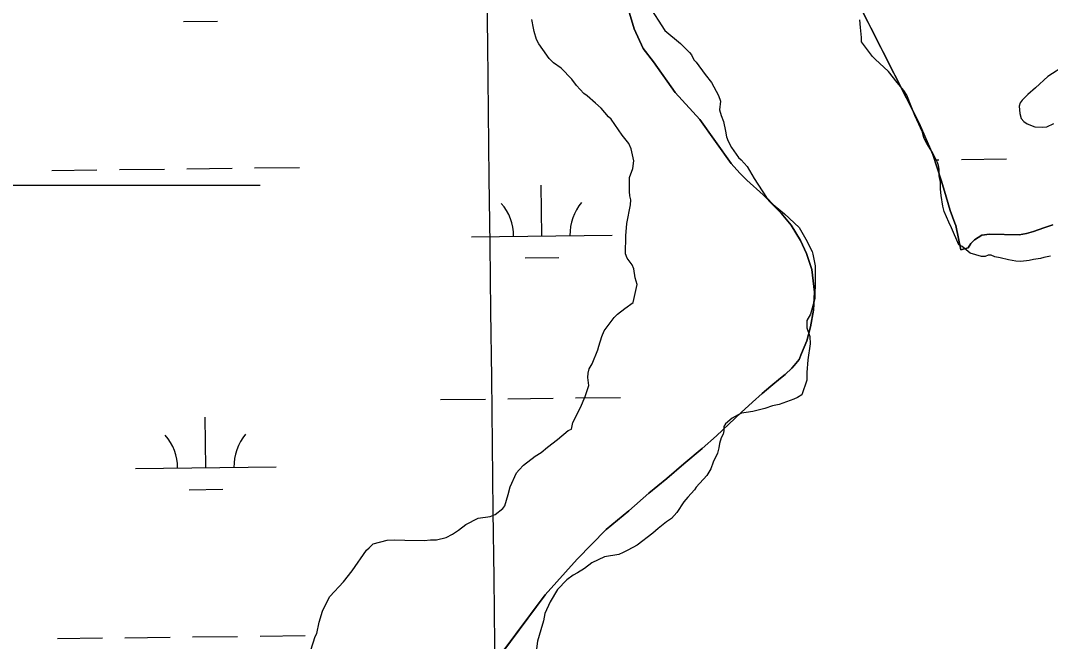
# Model space of a CAD drawing. Extents: x 3694830 to 3732949, y 415201 to 440970.
# Drawn here: x 3703884 to 3704615, y 431617 to 432058 of the extents above; entities that cross this region are included whole.
import ezdxf

# ---------------------------------------------------------------- set-up
doc = ezdxf.new("R2010")
doc.units = 0
for name, color, linetype in [('V-GRID-MAJR', 7, 'Continuous'), ('V-SITE-VEGE', 7, 'Continuous'), ('V-TOPO-SHOR', 7, 'Continuous'), ('V-WETL-SWMP', 7, 'Continuous')]:
    doc.layers.add(name, color=color, linetype=linetype)

msp = doc.modelspace()

# ---------------------------------------------------------------- linework, layer by layer
at = {"layer": 'V-GRID-MAJR'}
msp.add_spline([(3704347.28, 420679.41), (3704276.78, 426737.89), (3704206.26, 432798.3), (3704135.74, 438858.72), (3704135.72, 438860.65)], degree=3, dxfattribs=at)
at = {"layer": 'V-SITE-VEGE'}
for points in [[(3704329.33, 432068.79), (3704341.08, 432050.83), (3704352.19, 432041.66), (3704358.59, 432035.21), (3704359.93, 432033.51), (3704361.61, 432030.12), (3704363.29, 432028.43), (3704369.67, 432019.61), (3704374.04, 432013.85), (3704379.07, 432004.7), (3704380.41, 432000.65), (3704379.7, 431994.56), (3704381.04, 431990.5), (3704382.71, 431986.1), (3704384.03, 431979.34), (3704384.69, 431975.28), (3704386.03, 431972.23), (3704388.38, 431967.83), (3704393.41, 431960.71)], [(3704130.99, 431683.36), (3704134.04, 431686.05), (3704143.86, 431688.71), (3704149.27, 431689.02), (3704156.36, 431688.66), (3704170.21, 431688.59), (3704174.61, 431688.92), (3704179, 431688.9), (3704185.77, 431690.56), (3704190.18, 431692.9), (3704194.58, 431695.93), (3704199.67, 431699.96), (3704208.47, 431704.32), (3704216.93, 431705.63), (3704220.65, 431706.97), (3704226.08, 431711.34), (3704227.44, 431713.02), (3704229.83, 431721.12), (3704231.21, 431726.52), (3704235.65, 431736.64), (3704237.68, 431738.66), (3704240.74, 431742.03), (3704248.88, 431748.41), (3704253.28, 431751.1), (3704257.69, 431754.8), (3704264.81, 431760.18), (3704272.27, 431766.57), (3704274.64, 431767.57), (3704275.68, 431772.29), (3704281.13, 431783.09), (3704284.54, 431790.85), (3704286.94, 431798.61), (3704286.29, 431804.35), (3704286.64, 431807.4), (3704287.33, 431810.43), (3704289.37, 431814.14), (3704293.47, 431823.93), (3704294.16, 431826.63), (3704296.22, 431833.38), (3704297.92, 431837.42), (3704305.06, 431846.86), (3704307.44, 431849.21), (3704312.52, 431853.25), (3704318.62, 431857.61), (3704321.38, 431870.44), (3704320.05, 431875.18), (3704319.07, 431881.61), (3704317.72, 431884.31), (3704314.37, 431889.06), (3704313.03, 431892.11), (3704313.42, 431904.95), (3704314.13, 431913.73), (3704316.56, 431926.9), (3704316.91, 431930.62), (3704316.24, 431933.33), (3704315.92, 431936.37), (3704315.96, 431946.51), (3704318.36, 431952.92), (3704319.06, 431958.32), (3704317.06, 431966.78), (3704315.39, 431970.51), (3704310.68, 431976.61), (3704302.96, 431987.79), (3704300.94, 431989.49), (3704295.89, 431995.6), (3704291.85, 431999.33), (3704285.79, 432004.43), (3704283.44, 432006.13), (3704278.39, 432011.89), (3704275.03, 432016.3), (3704267.29, 432024.11), (3704261.9, 432027.85), (3704258.87, 432030.9), (3704254.5, 432037.34), (3704251.48, 432041.41), (3704249.8, 432044.46), (3704248.14, 432050.21), (3704247.81, 432052.58), (3704246.48, 432058.67)], [(3704549.62, 431898.54), (3704544.6, 431910.72), (3704542.59, 431914.79), (3704539.25, 431922.23), (3704538.25, 431925.96), (3704537.27, 431933.73), (3704536.61, 431938.13), (3704536.63, 431943.2), (3704535.64, 431947.6), (3704535.66, 431952.33), (3704535.33, 431955.03), (3704534.67, 431957.07), (3704530.98, 431964.17), (3704526.95, 431970.61), (3704524.94, 431974.68), (3704523.94, 431978.74), (3704518.59, 431990.59), (3704516.24, 431996.01), (3704512.9, 432004.81), (3704510.55, 432008.2), (3704505.84, 432013.96), (3704499.79, 432021.76), (3704490.37, 432030.59), (3704488.35, 432032.29), (3704480.62, 432042.8), (3704480.63, 432045.84), (3704479.99, 432052.94), (3704479.33, 432058.35)], [(3704625.53, 432026.29), (3704612.99, 432018.24), (3704604.17, 432010.16), (3704598.74, 432005.46), (3704594.67, 432001.42), (3704593.31, 431999.4), (3704592.63, 431997.03), (3704592.94, 431991.96), (3704593.94, 431988.24), (3704595.96, 431986.2), (3704598.32, 431984.5), (3704603.71, 431982.46), (3704608.78, 431982.09), (3704612.16, 431982.42), (3704617.24, 431984.76)], [(3704393.41, 431960.71), (3704395.1, 431959.01), (3704399.47, 431954.26), (3704404.5, 431945.79), (3704413.23, 431932.23), (3704417.94, 431927.15), (3704426.02, 431920.69), (3704436.46, 431910.85), (3704441.16, 431902.71), (3704445.51, 431893.91), (3704446.18, 431891.88), (3704447.83, 431883.76), (3704447.79, 431873.96), (3704447.4, 431860.44), (3704444.31, 431849.31), (3704441.92, 431844.92), (3704441.9, 431839.51), (3704443.9, 431833.42), (3704444.22, 431828.35), (3704442.48, 431816.87), (3704441.76, 431807.75), (3704441.74, 431802.34), (3704438.32, 431791.88), (3704435.27, 431790.2), (3704432.56, 431788.86), (3704422.07, 431785.19), (3704417.33, 431784.2), (3704411.92, 431782.19), (3704403.46, 431780.2), (3704398.73, 431779.54), (3704395.34, 431778.88), (3704392.97, 431777.88), (3704388.91, 431775.53), (3704384.16, 431771.49), (3704382.8, 431769.47), (3704382.79, 431766.43), (3704382.44, 431764.07), (3704381.07, 431761.37), (3704379.7, 431757.32), (3704379.35, 431754.28), (3704378.32, 431750.57), (3704375.25, 431744.16), (3704373.54, 431739.43), (3704370.82, 431734.71), (3704363.35, 431726.3), (3704361.99, 431724.61), (3704357.24, 431719.23), (3704354.52, 431715.86), (3704349.42, 431708.45), (3704345.68, 431704.07), (3704342.29, 431701.72), (3704336.19, 431697.01), (3704332.46, 431693.65), (3704321.27, 431685.25), (3704314.83, 431681.55), (3704311.45, 431679.88), (3704308.4, 431678.54), (3704298.25, 431676.9), (3704289.11, 431672.54), (3704284.02, 431668.51), (3704278.94, 431665.49), (3704275.89, 431663.81), (3704271.48, 431660.45), (3704264.69, 431653.72), (3704259.59, 431644.96), (3704255.83, 431636.52), (3704254.8, 431631.46), (3704253.08, 431625.04), (3704251.71, 431620.99), (3704250.68, 431616.95), (3704249.98, 431611.54)], [(3704614.81, 431890.48), (3704610.08, 431889.49), (3704607.71, 431888.82), (3704602.64, 431888.17), (3704599.59, 431887.5), (3704593.84, 431886.85), (3704590.13, 431886.87), (3704585.06, 431887.91), (3704578.98, 431889.28), (3704575.27, 431889.97), (3704572.57, 431891.34), (3704570.54, 431891.35), (3704568.51, 431890.34), (3704565.81, 431890.35), (3704557.71, 431892.76), (3704551.98, 431897.51), (3704549.62, 431898.54)], [(3704089.79, 431610.54), (3704092.87, 431620.32), (3704093.89, 431622.35), (3704095.62, 431630.45), (3704098.02, 431638.21), (3704100.41, 431643.27), (3704103.13, 431648.67), (3704112.98, 431659.1), (3704119.09, 431666.85), (3704129.29, 431681.67), (3704130.99, 431683.36)]]:
    msp.add_lwpolyline(points, dxfattribs=at)
at = {"layer": 'V-TOPO-SHOR'}
for p, q in [((3704521.57, 431985.01), (3704470.06, 432087.09)), ((3704315.87, 432063.14), (3704319.28, 432051.94)), ((3704319.28, 432051.94), (3704325.73, 432038.08)), ((3704325.73, 432038.08), (3704333.01, 432028.7)), ((3704333.01, 432028.7), (3704348.38, 432006.87)), ((3704348.38, 432006.87), (3704365.79, 431987.68)), ((3704365.79, 431987.68), (3704388.03, 431956.26)), ((3704531.34, 431962.82), (3704521.57, 431985.01)), ((3704388.03, 431956.26), (3704394.3, 431949.52)), ((3704537.5, 431943.87), (3704531.34, 431962.82)), ((3704394.3, 431949.52), (3704399.16, 431944.62)), ((3704399.16, 431944.62), (3704410.71, 431933.99)), ((3704540.67, 431932.78), (3704537.5, 431943.87)), ((3704410.71, 431933.99), (3704418.21, 431926.64)), ((3704543.65, 431922.91), (3704540.67, 431932.78)), ((3704418.21, 431926.64), (3704423.47, 431921.13)), ((3704423.47, 431921.13), (3704430.76, 431912.55)), ((3704546.83, 431914.03), (3704543.65, 431922.91)), ((3704430.76, 431912.55), (3704437.42, 431901.75)), ((3704547.63, 431912.37), (3704546.83, 431914.03)), ((3704551.16, 431895.08), (3704547.63, 431912.37)), ((3704616.33, 431912.7), (3704610.08, 431910.72)), ((3704566.08, 431905.33), (3704560.85, 431902.14)), ((3704571.5, 431906.11), (3704566.08, 431905.33)), ((3704592.54, 431905.76), (3704571.5, 431906.11)), ((3704597.78, 431906.74), (3704592.54, 431905.76)), ((3704602.62, 431908.13), (3704597.78, 431906.74)), ((3704610.08, 431910.72), (3704602.62, 431908.13)), ((3704437.42, 431901.75), (3704441.65, 431892.37)), ((3704558.23, 431899.55), (3704556.41, 431896.35)), ((3704560.85, 431902.14), (3704558.23, 431899.55)), ((3704441.65, 431892.37), (3704445.27, 431880.97)), ((3704556.41, 431896.35), (3704551.16, 431895.08)), ((3704445.27, 431880.97), (3704447.23, 431864.89)), ((3704447.23, 431864.89), (3704446.57, 431852.08)), ((3704446.57, 431852.08), (3704444.49, 431840.29)), ((3704444.49, 431840.29), (3704441.8, 431830.34)), ((3704441.8, 431830.34), (3704438.1, 431821.4)), ((3704436.25, 431817.14), (3704432.76, 431812.88)), ((3704438.1, 431821.4), (3704436.25, 431817.14)), ((3704431.15, 431810.89), (3704426.54, 431806.51)), ((3704432.76, 431812.88), (3704431.15, 431810.89)), ((3704423.13, 431803.73), (3704416.31, 431798.16)), ((3704426.54, 431806.51), (3704423.13, 431803.73)), ((3704416.31, 431798.16), (3704410.1, 431792.99)), ((3704410.1, 431792.99), (3704403.28, 431786.83)), ((3704403.28, 431786.83), (3704395.25, 431779.47)), ((3704395.25, 431779.47), (3704377.6, 431762.96)), ((3704377.6, 431762.96), (3704367.57, 431753.81)), ((3704367.57, 431753.81), (3704354.54, 431743.08)), ((3704354.54, 431743.08), (3704342.31, 431732.54)), ((3704342.31, 431732.54), (3704329.68, 431722.01)), ((3704329.68, 431722.01), (3704315.44, 431709.68)), ((3704315.44, 431709.68), (3704299.4, 431696.36)), ((3704299.4, 431696.36), (3704278.73, 431675.27)), ((3704278.73, 431675.27), (3704256.05, 431649.8)), ((3704256.05, 431649.8), (3704182.51, 431551.21))]:
    msp.add_line(p, q, dxfattribs=at)
for points in [[(3703810.67, 431941.09), (3703941.6, 431941.09), (3704053.83, 431941.09)], [(3704547.63, 431912.37), (3704551.16, 431895.08)], [(3704571.5, 431906.11), (3704566.08, 431905.33), (3704560.85, 431902.14), (3704558.23, 431899.55), (3704556.41, 431896.35), (3704551.16, 431895.08)]]:
    msp.add_lwpolyline(points, dxfattribs=at)
at = {"layer": 'V-WETL-SWMP'}
for p, q in [((3703999.35, 432057.26), (3704023.35, 432057.55)), ((3704532.59, 431958.97), (3704535.62, 431959.01)), ((3704551.62, 431959.2), (3704583.62, 431959.58)), ((3703905.76, 431951.5), (3703937.76, 431951.88)), ((3703953.76, 431952.07), (3703985.75, 431952.45)), ((3704001.75, 431952.64), (3704033.75, 431953.02)), ((3704049.75, 431953.21), (3704081.75, 431953.59)), ((3704253.66, 431904.9), (3704253.23, 431940.9)), ((3704203.66, 431904.3), (3704303.65, 431905.5)), ((3704241.84, 431889.33), (3704265.84, 431889.61)), ((3704181.63, 431788.6), (3704213.63, 431788.98)), ((3704229.63, 431789.17), (3704261.62, 431789.55)), ((3704277.62, 431789.75), (3704309.62, 431790.13)), ((3704015.13, 431740.18), (3704014.7, 431776.18)), ((3703965.13, 431739.58), (3704065.13, 431740.78)), ((3704003.32, 431724.61), (3704027.31, 431724.89)), ((3703957.72, 431619.42), (3703989.72, 431619.8)), ((3704005.72, 431619.99), (3704037.72, 431620.37)), ((3704053.72, 431620.56), (3704085.71, 431620.94)), ((3703909.73, 431618.84), (3703941.72, 431619.23))]:
    msp.add_line(p, q, dxfattribs=at)
for points in [[(3704470.06, 432087.09), (3704521.57, 431985.01), (3704531.34, 431962.82), (3704537.5, 431943.87), (3704540.67, 431932.78), (3704543.65, 431922.91), (3704546.83, 431914.03), (3704547.63, 431912.37), (3704551.16, 431895.08), (3704556.41, 431896.35), (3704558.23, 431899.55), (3704560.85, 431902.14), (3704566.08, 431905.33), (3704571.5, 431906.11), (3704592.54, 431905.76), (3704597.78, 431906.74), (3704602.62, 431908.13), (3704610.08, 431910.72), (3704616.33, 431912.7)], [(3704182.51, 431551.21), (3704256.05, 431649.8), (3704278.73, 431675.27), (3704299.4, 431696.36), (3704315.44, 431709.68), (3704329.68, 431722.01), (3704342.31, 431732.54), (3704354.54, 431743.08), (3704367.57, 431753.81), (3704377.6, 431762.96), (3704395.25, 431779.47), (3704403.28, 431786.83), (3704410.1, 431792.99), (3704416.31, 431798.16), (3704423.13, 431803.73), (3704426.54, 431806.51), (3704431.15, 431810.89), (3704432.76, 431812.88), (3704436.25, 431817.14), (3704438.1, 431821.4), (3704441.8, 431830.34), (3704444.49, 431840.29), (3704446.57, 431852.08), (3704447.23, 431864.89), (3704445.27, 431880.97), (3704441.65, 431892.37), (3704437.42, 431901.75), (3704430.76, 431912.55), (3704423.47, 431921.13), (3704418.21, 431926.64), (3704410.71, 431933.99), (3704399.16, 431944.62), (3704394.3, 431949.52), (3704388.03, 431956.26), (3704365.79, 431987.68), (3704348.38, 432006.87), (3704333.01, 432028.7), (3704325.73, 432038.08), (3704319.28, 432051.94), (3704315.87, 432063.14)]]:
    msp.add_lwpolyline(points, dxfattribs=at)
for centre, start, end in [((3704198.41, 431904.72), 359.91153, 41.45519), ((3704308.89, 431906.03), 139.91153, 181.45518), ((3703959.89, 431740), 359.91153, 41.45519), ((3704070.36, 431741.31), 139.91153, 181.45518)]:
    msp.add_arc(centre, 35.25, start, end, dxfattribs=at)

doc.saveas('drawing.dxf')
